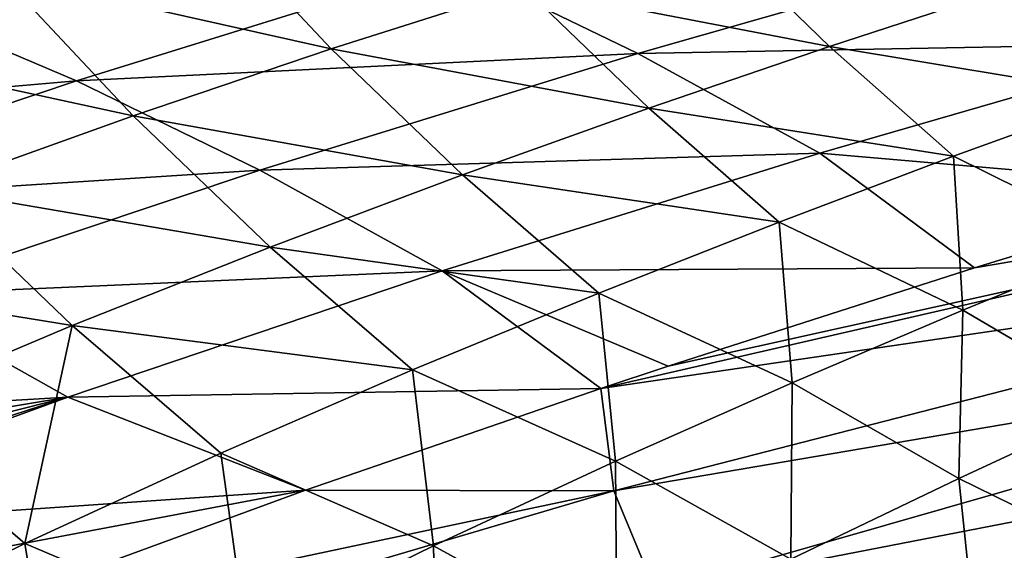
# Model space of a CAD drawing. Header units: metres. Extents: x -90 to 304, y -90 to 74.
# Tile 335 of 570: x 204.45 to 212.33, y 19.62 to 23.86. Entities that reach past the tile are written whole.
import ezdxf

# ---------------------------------------------------------------- set-up
doc = ezdxf.new("R2010")
doc.units = ezdxf.units.M
doc.layers.add('solid_21662050_350', color=7, linetype='CONTINUOUS')

msp = doc.modelspace()

# ---------------------------------------------------------------- linework, layer by layer
at = {"layer": 'solid_21662050_350'}
for points in [[(204.296127, 24.220306, 133.248901), (205.928284, 24.706329, 131.767746), (206.94043, 23.628639, 132.208511)], [(205.928284, 24.706329, 131.767746), (208.481537, 24.12079, 130.721985), (206.94043, 23.628639, 132.208511)], [(208.481537, 24.12079, 130.721985), (209.975204, 24.575396, 129.282242), (210.930481, 23.647974, 129.577866)], [(209.975204, 24.575396, 129.282242), (212.329346, 24.106943, 128.101486), (210.930481, 23.647974, 129.577866)], [(207.913971, 24.308016, 174.687805), (209.394592, 23.592493, 178.265228), (212.447021, 24.463339, 177.404968)], [(212.447021, 24.463339, 177.404968), (209.394592, 23.592493, 178.265228), (213.89949, 23.67498, 180.861389)], [(203.435699, 23.993217, 171.909409), (204.89949, 23.372868, 175.523697), (207.913971, 24.308016, 174.687805)], [(207.913971, 24.308016, 174.687805), (204.89949, 23.372868, 175.523697), (209.394592, 23.592493, 178.265228)], [(202.621597, 23.685955, 134.811279), (204.296127, 24.220306, 133.248901), (205.353409, 23.093418, 133.757874)], [(204.296127, 24.220306, 133.248901), (206.94043, 23.628639, 132.208511), (205.353409, 23.093418, 133.757874)], [(206.94043, 23.628639, 132.208511), (208.481537, 24.12079, 130.721985), (209.483765, 23.1544, 131.085892)], [(208.481537, 24.12079, 130.721985), (210.930481, 23.647974, 129.577866), (209.483765, 23.1544, 131.085892)], [(210.930481, 23.647974, 129.577866), (212.329346, 24.106943, 128.101486), (213.274551, 23.259659, 128.323959)], [(203.435699, 23.993217, 171.909409), (200.47702, 22.988625, 172.750641), (204.89949, 23.372868, 175.523697)], [(202.621597, 23.685955, 134.811279), (205.353409, 23.093418, 133.757874), (203.723221, 22.509542, 135.386108)], [(209.394592, 23.592493, 178.265228), (210.852127, 22.795641, 181.759399), (213.89949, 23.67498, 180.861389)], [(213.89949, 23.67498, 180.861389), (210.852127, 22.795641, 181.759399), (214.161377, 22.508801, 184.493317)], [(204.89949, 23.372868, 175.523697), (206.367188, 22.659286, 179.101974), (209.394592, 23.592493, 178.265228)], [(205.353409, 23.093418, 133.757874), (206.94043, 23.628639, 132.208511), (207.990021, 22.621235, 132.640579)], [(209.394592, 23.592493, 178.265228), (206.367188, 22.659286, 179.101974), (210.852127, 22.795641, 181.759399)], [(206.94043, 23.628639, 132.208511), (209.483765, 23.1544, 131.085892), (207.990021, 22.621235, 132.640579)], [(209.483765, 23.1544, 131.085892), (210.930481, 23.647974, 129.577866), (211.923615, 22.770134, 129.865738)], [(210.930481, 23.647974, 129.577866), (213.274551, 23.259659, 128.323959), (211.923615, 22.770134, 129.865738)], [(200.47702, 22.988625, 172.750641), (201.920258, 22.373659, 176.351456), (204.89949, 23.372868, 175.523697)], [(204.89949, 23.372868, 175.523697), (201.920258, 22.373659, 176.351456), (206.367188, 22.659286, 179.101974)], [(211.923615, 22.770134, 129.865738), (213.274551, 23.259659, 128.323959), (213.317413, 22.079727, 129.703827)], [(207.990021, 22.621235, 132.640579), (209.483765, 23.1544, 131.085892), (210.526245, 22.243494, 131.440033)], [(209.483765, 23.1544, 131.085892), (211.923615, 22.770134, 129.865738), (210.526245, 22.243494, 131.440033)], [(203.723221, 22.509542, 135.386108), (205.353409, 23.093418, 133.757874), (206.450012, 22.043489, 134.256989)], [(205.353409, 23.093418, 133.757874), (207.990021, 22.621235, 132.640579), (206.450012, 22.043489, 134.256989)], [(206.367188, 22.659286, 179.101974), (207.826965, 21.85306, 182.632462), (210.852127, 22.795641, 181.759399)], [(210.852127, 22.795641, 181.759399), (207.826965, 21.85306, 182.632462), (212.0896, 21.87879, 185.166809)], [(210.852127, 22.795641, 181.759399), (212.0896, 21.87879, 185.166809), (214.161377, 22.508801, 184.493317)], [(210.526245, 22.243494, 131.440033), (211.923615, 22.770134, 129.865738), (211.99585, 21.540131, 131.318268)], [(211.923615, 22.770134, 129.865738), (213.317413, 22.079727, 129.703827), (211.99585, 21.540131, 131.318268)], [(201.920258, 22.373659, 176.351456), (203.373383, 21.65922, 179.93399), (206.367188, 22.659286, 179.101974)], [(206.367188, 22.659286, 179.101974), (203.373383, 21.65922, 179.93399), (207.826965, 21.85306, 182.632462)], [(216.736313, 22.665174, 185.309174), (209.638168, 21.091524, 185.949036), (209.097946, 20.911812, 186.119507)], [(216.760025, 22.03553, 187.05809), (216.736313, 22.665174, 185.309174), (209.097946, 20.911812, 186.119507)], [(216.736313, 22.665174, 185.309174), (212.0896, 21.87879, 185.166809), (209.638168, 21.091524, 185.949036)], [(216.736313, 22.665174, 185.309174), (214.161377, 22.508801, 184.493317), (212.0896, 21.87879, 185.166809)], [(206.450012, 22.043489, 134.256989), (207.990021, 22.621235, 132.640579), (209.082367, 21.675158, 133.060913)], [(207.990021, 22.621235, 132.640579), (210.526245, 22.243494, 131.440033), (209.082367, 21.675158, 133.060913)], [(202.05806, 21.87114, 137.109131), (203.723221, 22.509542, 135.386108), (204.866089, 21.416111, 135.950119)], [(203.723221, 22.509542, 135.386108), (206.450012, 22.043489, 134.256989), (204.866089, 21.416111, 135.950119)], [(209.082367, 21.675158, 133.060913), (210.526245, 22.243494, 131.440033), (210.629395, 20.958715, 132.974731)], [(210.526245, 22.243494, 131.440033), (211.99585, 21.540131, 131.318268), (210.629395, 20.958715, 132.974731)], [(211.99585, 21.540131, 131.318268), (213.317413, 22.079727, 129.703827), (213.265945, 20.794134, 131.43132)], [(204.866089, 21.416111, 135.950119), (206.450012, 22.043489, 134.256989), (207.591873, 21.060532, 134.742401)], [(206.450012, 22.043489, 134.256989), (209.082367, 21.675158, 133.060913), (207.591873, 21.060532, 134.742401)], [(216.760025, 22.03553, 187.05809), (209.097946, 20.911812, 186.119507), (209.203293, 20.094131, 188.364426)], [(216.932022, 21.408533, 188.799637), (216.760025, 22.03553, 187.05809), (209.203293, 20.094131, 188.364426)], [(202.05806, 21.87114, 137.109131), (204.866089, 21.416111, 135.950119), (203.247772, 20.733732, 137.735046)], [(203.373383, 21.65922, 179.93399), (204.830383, 20.844034, 183.494598), (207.826965, 21.85306, 182.632462)], [(207.826965, 21.85306, 182.632462), (204.830383, 20.844034, 183.494598), (209.097946, 20.911812, 186.119507)], [(207.826965, 21.85306, 182.632462), (209.638168, 21.091524, 185.949036), (212.0896, 21.87879, 185.166809)], [(207.826965, 21.85306, 182.632462), (209.097946, 20.911812, 186.119507), (209.638168, 21.091524, 185.949036)], [(203.373383, 21.65922, 179.93399), (200.422272, 20.587908, 180.781693), (204.830383, 20.844034, 183.494598)], [(207.591873, 21.060532, 134.742401), (209.082367, 21.675158, 133.060913), (209.216934, 20.331329, 134.68602)], [(209.082367, 21.675158, 133.060913), (210.629395, 20.958715, 132.974731), (209.216934, 20.331329, 134.68602)], [(210.629395, 20.958715, 132.974731), (211.99585, 21.540131, 131.318268), (211.965683, 20.193691, 133.136536)], [(211.99585, 21.540131, 131.318268), (213.265945, 20.794134, 131.43132), (211.965683, 20.193691, 133.136536)], [(203.247772, 20.733732, 137.735046), (204.866089, 21.416111, 135.950119), (204.487762, 19.673429, 138.343826)], [(204.866089, 21.416111, 135.950119), (206.056671, 20.394958, 136.498627), (204.487762, 19.673429, 138.343826)], [(204.866089, 21.416111, 135.950119), (207.591873, 21.060532, 134.742401), (206.056671, 20.394958, 136.498627)], [(216.932022, 21.408533, 188.799637), (209.203293, 20.094131, 188.364426), (209.536026, 19.290947, 190.595352)], [(217.251205, 20.788187, 190.52272), (216.932022, 21.408533, 188.799637), (209.536026, 19.290947, 190.595352)], [(206.056671, 20.394958, 136.498627), (207.591873, 21.060532, 134.742401), (207.758179, 19.653795, 136.464996)], [(207.591873, 21.060532, 134.742401), (209.216934, 20.331329, 134.68602), (207.758179, 19.653795, 136.464996)], [(204.830383, 20.844034, 183.494598), (206.734818, 20.100344, 186.853561), (209.097946, 20.911812, 186.119507)], [(209.203293, 20.094131, 188.364426), (209.097946, 20.911812, 186.119507), (206.734818, 20.100344, 186.853561)], [(209.216934, 20.331329, 134.68602), (210.629395, 20.958715, 132.974731), (210.61972, 19.546549, 134.89386)], [(210.629395, 20.958715, 132.974731), (211.965683, 20.193691, 133.136536), (210.61972, 19.546549, 134.89386)], [(200.422272, 20.587908, 180.781693), (201.081085, 20.225512, 182.41626), (204.830383, 20.844034, 183.494598)], [(201.081085, 20.225512, 182.41626), (201.483551, 19.994078, 183.410934), (204.830383, 20.844034, 183.494598)], [(201.483551, 19.994078, 183.410934), (201.742035, 19.841408, 184.048294), (204.830383, 20.844034, 183.494598)], [(201.742035, 19.841408, 184.048294), (201.869934, 19.76473, 184.363159), (204.830383, 20.844034, 183.494598)], [(204.830383, 20.844034, 183.494598), (201.869934, 19.76473, 184.363159), (206.734818, 20.100344, 186.853561)], [(203.247772, 20.733732, 137.735046), (204.487762, 19.673429, 138.343826), (202.898819, 18.890837, 140.292313)], [(217.251205, 20.788187, 190.52272), (209.536026, 19.290947, 190.595352), (210.051041, 18.498878, 192.79541)], [(217.71553, 20.178452, 192.216324), (217.251205, 20.788187, 190.52272), (210.051041, 18.498878, 192.79541)], [(211.965683, 20.193691, 133.136536), (213.265945, 20.794134, 131.43132), (213.380737, 19.500179, 133.204758)], [(204.487762, 19.673429, 138.343826), (206.056671, 20.394958, 136.498627), (206.262146, 18.921621, 138.324753)], [(206.056671, 20.394958, 136.498627), (207.758179, 19.653795, 136.464996), (206.262146, 18.921621, 138.324753)], [(207.758179, 19.653795, 136.464996), (209.216934, 20.331329, 134.68602), (209.226318, 18.848886, 136.715149)], [(209.216934, 20.331329, 134.68602), (210.61972, 19.546549, 134.89386), (209.226318, 18.848886, 136.715149)], [(210.61972, 19.546549, 134.89386), (211.965683, 20.193691, 133.136536), (212.107422, 18.839445, 135.001175)], [(211.965683, 20.193691, 133.136536), (213.380737, 19.500179, 133.204758), (212.107422, 18.839445, 135.001175)], [(217.71553, 20.178452, 192.216324), (210.051041, 18.498878, 192.79541), (210.745239, 17.722662, 194.951431)], [(218.322052, 19.583212, 193.869659), (217.71553, 20.178452, 192.216324), (210.745239, 17.722662, 194.951431)], [(209.203293, 20.094131, 188.364426), (203.309158, 18.847078, 187.891861), (201.731796, 17.891121, 189.24588)], [(209.536026, 19.290947, 190.595352), (209.203293, 20.094131, 188.364426), (201.731796, 17.891121, 189.24588)], [(201.869934, 19.76473, 184.363159), (202.592407, 19.317158, 186.136505), (206.734818, 20.100344, 186.853561)], [(202.592407, 19.317158, 186.136505), (203.309158, 18.847078, 187.891861), (206.734818, 20.100344, 186.853561)], [(209.203293, 20.094131, 188.364426), (206.734818, 20.100344, 186.853561), (203.309158, 18.847078, 187.891861)], [(202.898819, 18.890837, 140.292313), (204.487762, 19.673429, 138.343826), (204.744217, 18.130104, 140.27858)], [(204.487762, 19.673429, 138.343826), (206.262146, 18.921621, 138.324753), (204.744217, 18.130104, 140.27858)], [(206.262146, 18.921621, 138.324753), (207.758179, 19.653795, 136.464996), (207.793503, 18.096596, 138.612579)], [(207.758179, 19.653795, 136.464996), (209.226318, 18.848886, 136.715149), (207.793503, 18.096596, 138.612579)]]:
    msp.add_3dface(points, dxfattribs=at)

doc.saveas('drawing.dxf')
